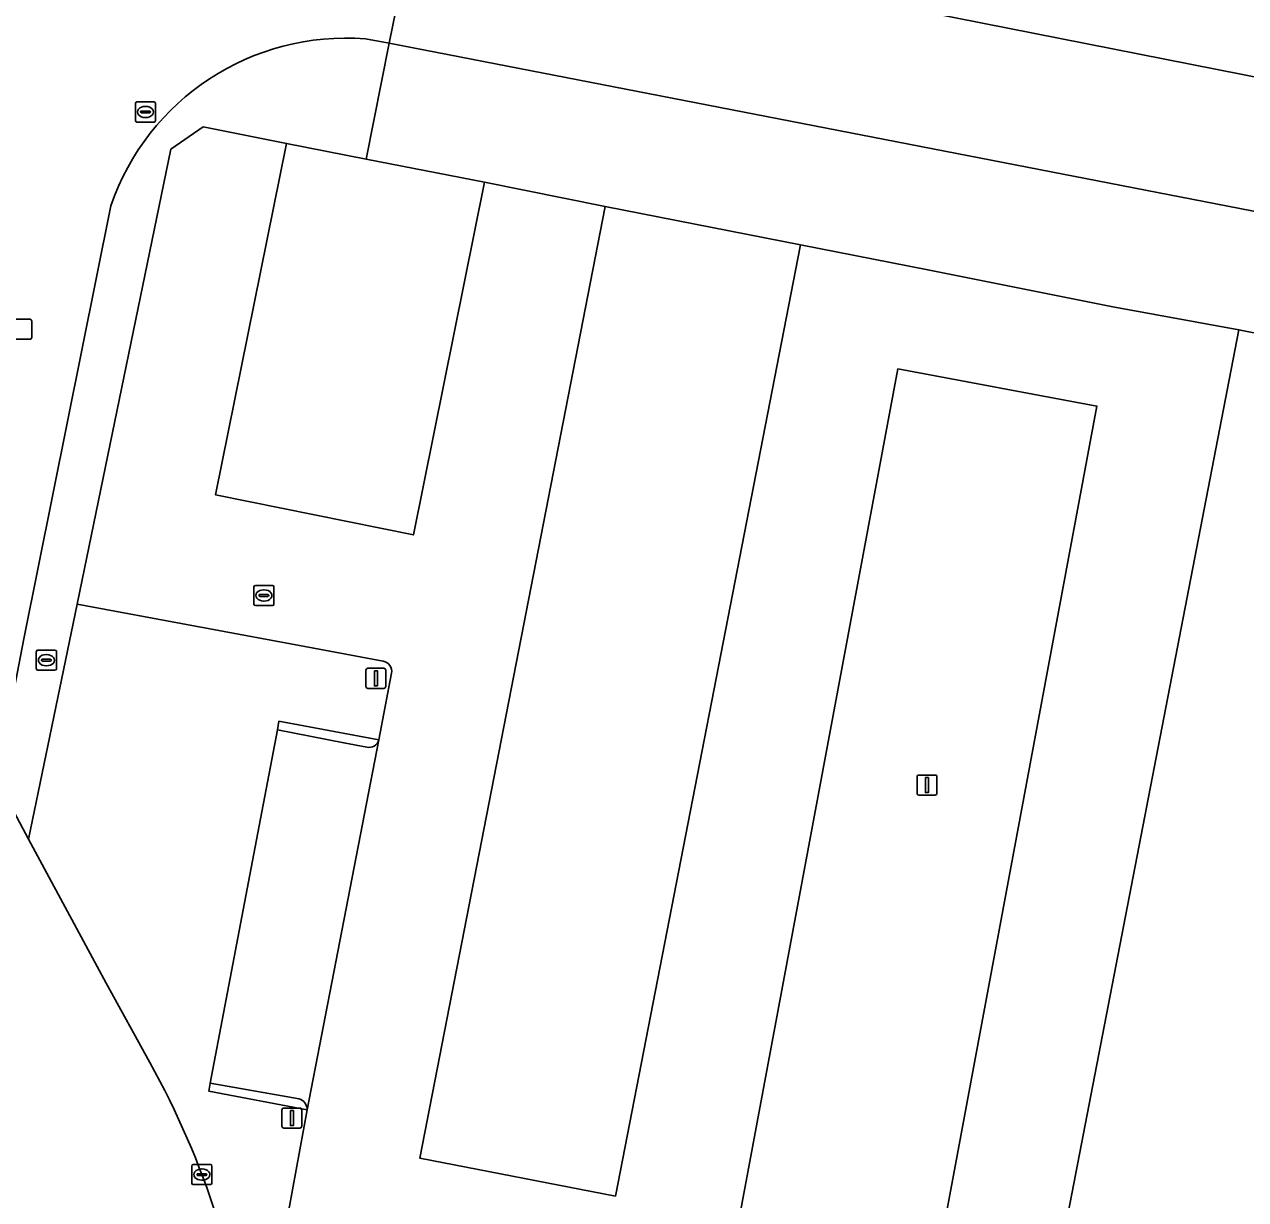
# Model space of a CAD drawing. Extents: x 158793 to 159888, y 384317 to 385256.
# Drawn here: x 159484 to 159544.8, y 384404.7 to 384463.1 of the extents above; entities that cross this region are included whole.
import ezdxf

# ---------------------------------------------------------------- set-up
doc = ezdxf.new("R2010")
doc.units = 0
for name, color, linetype in [('IMGEO_Groenvoorziening', 7, 'Continuous'), ('IMGEO_Kolk', 7, 'Continuous'), ('IMGEO_Lichtmast', 7, 'Continuous'), ('IMGEO_Parkeervlak_halfverhard', 7, 'Continuous'), ('IMGEO_Parkeervlak_open', 7, 'Continuous'), ('IMGEO_Rijbaan_lokaal_gesloten', 7, 'Continuous'), ('IMGEO_Rijbaan_lokaal_open', 7, 'Continuous'), ('IMGEO_Rioolput', 7, 'Continuous'), ('IMGEO_Voetpad_open', 7, 'Continuous')]:
    doc.layers.add(name, color=color, linetype=linetype)

msp = doc.modelspace()

# ---------------------------------------------------------------- linework, layer by layer
at = {"layer": 'IMGEO_Groenvoorziening'}
for points in [[(159501.857, 384431.448), (159498.397, 384432.093), (159486.617, 384434.29), (159484.205, 384422.596), (159487.611, 384416.248), (159488.061, 384415.43), (159490.231, 384411.482)], [(159498.072, 384409.123), (159493.17, 384410.05), (159493.244, 384410.455), (159495.744, 384423.596), (159496.588, 384428.031), (159496.665, 384428.464), (159501.635, 384427.53), (159502.266, 384430.852)], [(159496.789, 384402.159), (159498.072, 384409.123)]]:
    msp.add_lwpolyline(points, dxfattribs=at)
for centre, radius, start, end in [((159501.774, 384430.953), 0.502, 348.42846, 80.49061), ((159453.998, 384391.235), 41.507, 5.90819, 29.19684)]:
    msp.add_arc(centre, radius, start, end, dxfattribs=at)
at = {"layer": 'IMGEO_Kolk'}
for p, q in [((159492.327, 384405.472), (159492.327, 384406.324)), ((159492.402, 384406.398), (159493.254, 384406.398)), ((159492.815, 384406.178), (159492.84, 384406.178)), ((159493.328, 384406.324), (159493.328, 384405.472)), ((159493.254, 384405.398), (159492.402, 384405.398)), ((159492.586, 384405.892), (159492.586, 384405.904)), ((159493.024, 384405.855), (159492.626, 384405.855)), ((159492.629, 384405.941), (159493.027, 384405.941)), ((159492.838, 384405.618), (159492.813, 384405.618)), ((159493.07, 384405.904), (159493.07, 384405.892))]:
    msp.add_line(p, q, dxfattribs=at)
for points in [[(159492.327, 384405.472), (159492.327, 384406.324)], [(159492.402, 384406.398), (159493.254, 384406.398)], [(159493.328, 384406.324), (159493.328, 384405.472)], [(159493.254, 384405.398), (159492.402, 384405.398)]]:
    msp.add_lwpolyline(points, dxfattribs=at)
for centre, radius, start, end in [((159492.404, 384406.322), 0.0765, 91.55205, 178.44795), ((159492.404, 384406.322), 0.0765, 91.55205, 178.44795), ((159493.252, 384406.322), 0.0765, 1.55205, 88.44795), ((159493.252, 384406.322), 0.0765, 1.55205, 88.44795), ((159492.404, 384405.474), 0.0765, 181.55205, 268.44795), ((159492.404, 384405.474), 0.0765, 181.55205, 268.44795), ((159492.626, 384405.901), 0.0403, 85.87752, 175.75265), ((159492.623, 384405.891), 0.0366, 178.93798, 274.71019), ((159493.027, 384405.898), 0.043, 264.86636, 352.45326), ((159493.031, 384405.903), 0.0386, 1.73085, 96.63898), ((159493.252, 384405.474), 0.0765, 271.55205, 358.44795), ((159493.252, 384405.474), 0.0765, 271.55205, 358.44795)]:
    msp.add_arc(centre, radius, start, end, dxfattribs=at)
for centre, major_axis, ratio, start_param, end_param in [((159492.814, 384405.898), (-0.387, 0.002), 0.722429, 4.712389, 7.853982), ((159492.839, 384405.898), (-0.39, 0.002), 0.717154, 1.570796, 4.712389)]:
    msp.add_ellipse(centre, major_axis=major_axis, ratio=ratio, start_param=start_param, end_param=end_param, dxfattribs=at)
at = {"layer": 'IMGEO_Lichtmast'}
for p, q in [((159483.476, 384448.473), (159484.266, 384448.473)), ((159484.266, 384448.473), (159483.476, 384448.473)), ((159484.366, 384448.373), (159484.366, 384447.573)), ((159484.366, 384447.573), (159484.366, 384448.373)), ((159484.266, 384447.473), (159483.476, 384447.473)), ((159483.476, 384447.473), (159484.266, 384447.473)), ((159500.991, 384430.197), (159500.991, 384430.997)), ((159500.991, 384430.997), (159500.991, 384430.197)), ((159501.091, 384431.097), (159501.881, 384431.097)), ((159501.881, 384431.097), (159501.091, 384431.097)), ((159501.981, 384430.997), (159501.981, 384430.197)), ((159501.981, 384430.197), (159501.981, 384430.997)), ((159501.881, 384430.097), (159501.091, 384430.097)), ((159501.091, 384430.097), (159501.881, 384430.097)), ((159528.415, 384424.884), (159528.415, 384425.684)), ((159528.415, 384425.684), (159528.415, 384424.884)), ((159528.515, 384425.784), (159529.305, 384425.784)), ((159529.305, 384425.784), (159528.515, 384425.784)), ((159529.405, 384425.684), (159529.405, 384424.884)), ((159529.405, 384424.884), (159529.405, 384425.684)), ((159529.305, 384424.784), (159528.515, 384424.784)), ((159528.515, 384424.784), (159529.305, 384424.784)), ((159496.81, 384408.309), (159496.81, 384409.109)), ((159496.81, 384409.109), (159496.81, 384408.309)), ((159496.91, 384409.209), (159497.7, 384409.209)), ((159497.7, 384409.209), (159496.91, 384409.209)), ((159497.8, 384409.109), (159497.8, 384408.309)), ((159497.8, 384408.309), (159497.8, 384409.109)), ((159497.7, 384408.209), (159496.91, 384408.209)), ((159496.91, 384408.209), (159497.7, 384408.209))]:
    msp.add_line(p, q, dxfattribs=at)
for points in [[(159501.411, 384430.972), (159501.561, 384430.972), (159501.561, 384430.222), (159501.411, 384430.222), (159501.411, 384430.972)], [(159528.835, 384425.659), (159528.985, 384425.659), (159528.985, 384424.909), (159528.835, 384424.909), (159528.835, 384425.659)], [(159497.23, 384409.084), (159497.38, 384409.084), (159497.38, 384408.334), (159497.23, 384408.334), (159497.23, 384409.084)]]:
    msp.add_lwpolyline(points, dxfattribs=at)
for centre, start, end in [((159484.266, 384448.373), 0, 90), ((159484.266, 384448.373), 360, 90), ((159484.266, 384447.573), 270, 0), ((159484.266, 384447.573), 270, 0), ((159501.091, 384430.997), 90, 180), ((159501.091, 384430.997), 90, 180), ((159501.881, 384430.997), 0, 90), ((159501.881, 384430.997), 360, 90), ((159501.091, 384430.197), 180, 270), ((159501.091, 384430.197), 180, 270), ((159501.881, 384430.197), 270, 0), ((159501.881, 384430.197), 270, 0), ((159528.515, 384425.684), 90, 180), ((159528.515, 384425.684), 90, 180), ((159529.305, 384425.684), 0, 90), ((159529.305, 384425.684), 360, 90), ((159528.515, 384424.884), 180, 270), ((159528.515, 384424.884), 180, 270), ((159529.305, 384424.884), 270, 0), ((159529.305, 384424.884), 270, 0), ((159496.91, 384409.109), 90, 180), ((159496.91, 384409.109), 90, 180), ((159497.7, 384409.109), 0, 90), ((159497.7, 384409.109), 360, 90), ((159496.91, 384408.309), 180, 270), ((159496.91, 384408.309), 180, 270), ((159497.7, 384408.309), 270, 0), ((159497.7, 384408.309), 270, 0)]:
    msp.add_arc(centre, 0.1, start, end, dxfattribs=at)
at = {"layer": 'IMGEO_Parkeervlak_halfverhard'}
for points in [[(159502.144, 384462.213), (159500.998, 384456.443), (159506.893, 384455.287), (159512.889, 384454.078), (159522.619, 384452.17), (159528.958, 384450.936), (159538.166, 384449.092), (159544.435, 384447.949), (159554.329, 384445.986), (159560.491, 384444.756), (159569.136, 384443.102), (159575.246, 384441.889), (159582.451, 384440.458), (159580.753, 384431.804), (159579.828, 384427.093), (159575.48, 384404.936), (159573.564, 384395.175), (159572.431, 384389.403), (159576.831, 384391.757), (159578.389, 384392.591), (159579.45, 384398.131), (159588.067, 384443.066)], [(159586.213, 384445.87), (159502.144, 384462.213)]]:
    msp.add_lwpolyline(points, dxfattribs=at)
at = {"layer": 'IMGEO_Parkeervlak_open'}
for points in [[(159506.893, 384455.287), (159500.998, 384456.443), (159497.041, 384457.22), (159493.512, 384439.723), (159503.353, 384437.738)], [(159522.619, 384452.17), (159512.889, 384454.078), (159503.671, 384406.721), (159513.404, 384404.827)]]:
    msp.add_lwpolyline(points, close=True, dxfattribs=at)
for points in [[(159554.329, 384445.986), (159544.435, 384447.949), (159533.356, 384390.605), (159533.945, 384390.491), (159542.801, 384388.78)], [(159529.321, 384401.109), (159529.365, 384401.24), (159537.363, 384444.144), (159527.461, 384445.993), (159519.485, 384403.27)], [(159501.035, 384427.171), (159499.899, 384427.391), (159496.588, 384428.031), (159495.744, 384423.596), (159493.244, 384410.455), (159497.668, 384409.672)], [(159498.072, 384409.123), (159501.635, 384427.53)]]:
    msp.add_lwpolyline(points, dxfattribs=at)
for centre, radius, start, end in [((159501.154, 384427.653), 0.496, 256.12759, 345.65939), ((159497.479, 384409.11), 0.593, 1.27225, 71.42522)]:
    msp.add_arc(centre, radius, start, end, dxfattribs=at)
at = {"layer": 'IMGEO_Rijbaan_lokaal_gesloten'}
for points in [[(159500.968, 384462.423), (159502.144, 384462.213), (159503.483, 384468.805), (159502.549, 384469.009), (159501.637, 384469.294)], [(159597.875, 384450.132), (159504.377, 384468.609), (159503.483, 384468.805), (159502.144, 384462.213), (159586.213, 384445.87), (159595.751, 384443.958)], [(159490.231, 384411.482), (159488.061, 384415.43), (159487.611, 384416.248), (159484.205, 384422.596), (159482.613, 384425.564), (159483.962, 384432.571), (159488.298, 384454.11)]]:
    msp.add_lwpolyline(points, dxfattribs=at)
for centre, radius, start, end in [((159499.987, 384450.106), 12.356, 85.44711, 161.092), ((159453.998, 384391.235), 41.507, 5.90819, 29.19684)]:
    msp.add_arc(centre, radius, start, end, dxfattribs=at)
at = {"layer": 'IMGEO_Rijbaan_lokaal_open'}
for points in [[(159533.945, 384390.491), (159533.356, 384390.605), (159544.435, 384447.949), (159538.166, 384449.092), (159528.958, 384450.936), (159522.619, 384452.17), (159513.404, 384404.827), (159503.671, 384406.721), (159512.889, 384454.078), (159506.893, 384455.287), (159503.353, 384437.738), (159493.512, 384439.723), (159497.041, 384457.22), (159492.891, 384458.045), (159491.286, 384456.927), (159486.617, 384434.29), (159498.397, 384432.093), (159501.857, 384431.448)], [(159519.451, 384402.671), (159519.462, 384402.974), (159519.485, 384403.27), (159527.461, 384445.993), (159537.363, 384444.144), (159529.365, 384401.24), (159529.321, 384401.109), (159529.215, 384400.734)], [(159502.266, 384430.852), (159501.635, 384427.53), (159498.072, 384409.123), (159496.789, 384402.159)]]:
    msp.add_lwpolyline(points, dxfattribs=at)
msp.add_arc((159501.774, 384430.953), 0.502, 348.42846, 80.49061, dxfattribs=at)
at = {"layer": 'IMGEO_Rioolput'}
for p, q in [((159489.522, 384458.359), (159489.522, 384459.211)), ((159489.597, 384459.285), (159490.449, 384459.285)), ((159490.01, 384459.065), (159490.035, 384459.065)), ((159490.523, 384459.211), (159490.523, 384458.359)), ((159490.449, 384458.285), (159489.597, 384458.285)), ((159489.781, 384458.779), (159489.781, 384458.791)), ((159490.219, 384458.742), (159489.821, 384458.742)), ((159489.824, 384458.828), (159490.222, 384458.828)), ((159490.033, 384458.505), (159490.008, 384458.505)), ((159490.265, 384458.791), (159490.265, 384458.779)), ((159495.489, 384435.221), (159496.341, 384435.221)), ((159495.414, 384434.295), (159495.414, 384435.147)), ((159495.673, 384434.715), (159495.673, 384434.727)), ((159496.111, 384434.678), (159495.713, 384434.678)), ((159495.716, 384434.764), (159496.114, 384434.764)), ((159495.902, 384435.001), (159495.927, 384435.001)), ((159496.157, 384434.727), (159496.157, 384434.715)), ((159496.415, 384435.147), (159496.415, 384434.295)), ((159496.341, 384434.221), (159495.489, 384434.221)), ((159495.925, 384434.441), (159495.9, 384434.441)), ((159484.59, 384431.074), (159484.59, 384431.926)), ((159484.665, 384432), (159485.517, 384432)), ((159484.892, 384431.543), (159485.29, 384431.543)), ((159485.078, 384431.78), (159485.103, 384431.78)), ((159485.591, 384431.926), (159485.591, 384431.074)), ((159485.517, 384431), (159484.665, 384431)), ((159484.849, 384431.494), (159484.849, 384431.506)), ((159485.287, 384431.457), (159484.889, 384431.457)), ((159485.101, 384431.22), (159485.076, 384431.22)), ((159485.333, 384431.506), (159485.333, 384431.494))]:
    msp.add_line(p, q, dxfattribs=at)
for points in [[(159489.522, 384458.359), (159489.522, 384459.211)], [(159489.597, 384459.285), (159490.449, 384459.285)], [(159490.523, 384459.211), (159490.523, 384458.359)], [(159490.449, 384458.285), (159489.597, 384458.285)], [(159495.489, 384435.221), (159496.341, 384435.221)], [(159495.414, 384434.295), (159495.414, 384435.147)], [(159496.415, 384435.147), (159496.415, 384434.295)], [(159496.341, 384434.221), (159495.489, 384434.221)], [(159484.59, 384431.074), (159484.59, 384431.926)], [(159484.665, 384432), (159485.517, 384432)], [(159485.591, 384431.926), (159485.591, 384431.074)], [(159485.517, 384431), (159484.665, 384431)]]:
    msp.add_lwpolyline(points, dxfattribs=at)
for centre, radius, start, end in [((159489.599, 384459.209), 0.0765, 91.55205, 178.44795), ((159489.599, 384459.209), 0.0765, 91.55205, 178.44795), ((159490.447, 384459.209), 0.0765, 1.55205, 88.44795), ((159490.447, 384459.209), 0.0765, 1.55205, 88.44795), ((159489.599, 384458.361), 0.0765, 181.55205, 268.44795), ((159489.599, 384458.361), 0.0765, 181.55205, 268.44795), ((159489.821, 384458.788), 0.0403, 85.87752, 175.75265), ((159489.818, 384458.778), 0.0366, 178.93798, 274.71019), ((159490.222, 384458.785), 0.043, 264.86636, 352.45326), ((159490.226, 384458.79), 0.0386, 1.73085, 96.63898), ((159490.447, 384458.361), 0.0765, 271.55205, 358.44795), ((159490.447, 384458.361), 0.0765, 271.55205, 358.44795), ((159495.491, 384435.145), 0.0765, 91.55205, 178.44795), ((159495.491, 384435.145), 0.0765, 91.55205, 178.44795), ((159496.339, 384435.145), 0.0765, 1.55205, 88.44795), ((159496.339, 384435.145), 0.0765, 1.55205, 88.44795), ((159495.713, 384434.724), 0.0403, 85.87752, 175.75265), ((159495.71, 384434.714), 0.0366, 178.93798, 274.71019), ((159496.114, 384434.721), 0.043, 264.86636, 352.45326), ((159496.118, 384434.726), 0.0386, 1.73085, 96.63898), ((159495.491, 384434.297), 0.0765, 181.55205, 268.44795), ((159495.491, 384434.297), 0.0765, 181.55205, 268.44795), ((159496.339, 384434.297), 0.0765, 271.55205, 358.44795), ((159496.339, 384434.297), 0.0765, 271.55205, 358.44795), ((159484.667, 384431.924), 0.0765, 91.55205, 178.44795), ((159484.667, 384431.924), 0.0765, 91.55205, 178.44795), ((159484.889, 384431.503), 0.0403, 85.87752, 175.75265), ((159485.294, 384431.505), 0.0386, 1.73085, 96.63898), ((159485.515, 384431.924), 0.0765, 1.55205, 88.44795), ((159485.515, 384431.924), 0.0765, 1.55205, 88.44795), ((159484.667, 384431.076), 0.0765, 181.55205, 268.44795), ((159484.667, 384431.076), 0.0765, 181.55205, 268.44795), ((159484.886, 384431.493), 0.0366, 178.93798, 274.71019), ((159485.29, 384431.5), 0.043, 264.86636, 352.45326), ((159485.515, 384431.076), 0.0765, 271.55205, 358.44795), ((159485.515, 384431.076), 0.0765, 271.55205, 358.44795)]:
    msp.add_arc(centre, radius, start, end, dxfattribs=at)
for centre, major_axis, ratio, start_param, end_param in [((159490.009, 384458.785), (-0.387, 0.002), 0.722429, 4.712389, 7.853982), ((159490.034, 384458.785), (-0.39, 0.002), 0.717154, 1.570796, 4.712389), ((159495.901, 384434.721), (-0.387, 0.002), 0.722429, 4.712389, 7.853982), ((159495.926, 384434.721), (-0.39, 0.002), 0.717154, 1.570796, 4.712389), ((159485.077, 384431.5), (-0.387, 0.002), 0.722429, 4.712389, 7.853982), ((159485.102, 384431.5), (-0.39, 0.002), 0.717154, 1.570796, 4.712389)]:
    msp.add_ellipse(centre, major_axis=major_axis, ratio=ratio, start_param=start_param, end_param=end_param, dxfattribs=at)
at = {"layer": 'IMGEO_Voetpad_open'}
for points in [[(159501.637, 384469.294), (159502.549, 384469.009), (159503.483, 384468.805), (159504.377, 384468.609), (159597.875, 384450.132)], [(159491.286, 384456.927), (159492.891, 384458.045), (159497.041, 384457.22), (159500.998, 384456.443), (159502.144, 384462.213), (159500.968, 384462.423)], [(159488.298, 384454.11), (159483.962, 384432.571), (159482.613, 384425.564), (159484.205, 384422.596), (159486.617, 384434.29), (159491.286, 384456.927)], [(159501.635, 384427.53), (159496.665, 384428.464), (159496.588, 384428.031), (159499.899, 384427.391), (159501.035, 384427.171)], [(159497.668, 384409.672), (159493.244, 384410.455), (159493.17, 384410.05), (159498.072, 384409.123)]]:
    msp.add_lwpolyline(points, dxfattribs=at)
for centre, radius, start, end in [((159499.987, 384450.106), 12.356, 85.44711, 161.092), ((159501.154, 384427.653), 0.496, 256.12759, 345.65939), ((159497.479, 384409.11), 0.593, 1.27225, 71.42522)]:
    msp.add_arc(centre, radius, start, end, dxfattribs=at)

doc.saveas('drawing.dxf')
